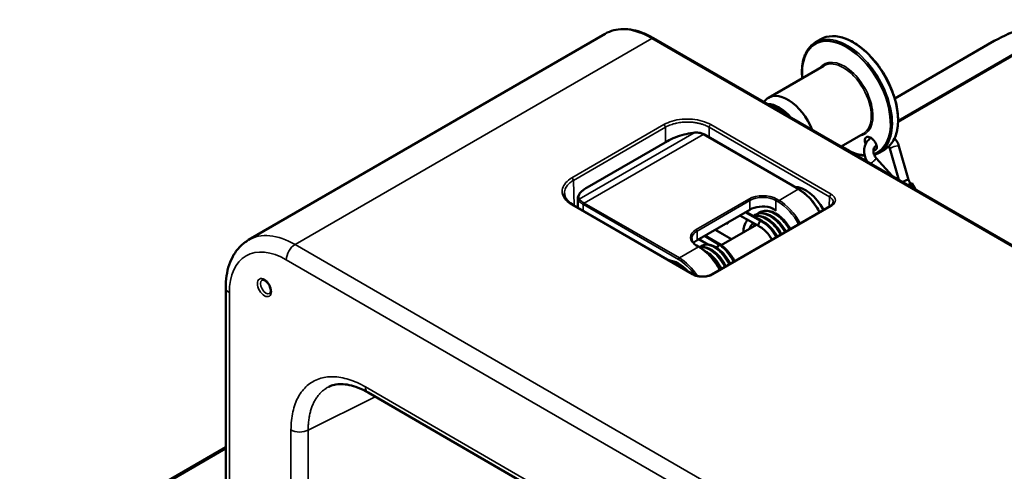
# Model space of a CAD drawing. Header units: millimetres. Extents: x 50 to 3176, y 50 to 2109.
# Tile 734 of 817: x 1734 to 1893, y 1810 to 1883. Entities that reach past the tile are written whole.
import ezdxf

# ---------------------------------------------------------------- set-up
doc = ezdxf.new("R2010")
doc.units = ezdxf.units.MM
doc.header["$LTSCALE"] = 10
doc.layers.add('Visible (ISO)', color=7, linetype='Continuous', lineweight=50)
doc.layers.add('Visible Narrow (ISO)', color=7, linetype='Continuous', lineweight=35)

msp = doc.modelspace()

# ---------------------------------------------------------------- linework, layer by layer
at = {"layer": 'Visible (ISO)'}
for p, q in [((1828.3422, 1880.7211), (1770.7837, 1847.4897)), ((2083.6296, 1737.121), (1836.1422, 1880.0079)), ((1862.2639, 1879.338), (1863.1272, 1879.8364)), ((1875.0539, 1870.2938), (1891.0983, 1879.557)), ((1854.6676, 1870.3927), (1863.6097, 1875.5554)), ((1853.9368, 1869.7342), (1854.1254, 1869.9473)), ((1856.4176, 1868.6101), (1856.2763, 1868.6917)), ((1845.0699, 1866.2199), (1845.0699, 1866.2202)), ((1844.2223, 1864.5102), (1859.5584, 1855.6559)), ((1866.3872, 1862.546), (1869.9373, 1864.5957)), ((1825.405, 1855.9393), (1838.3697, 1863.4245)), ((1872.1273, 1862.7049), (1872.0034, 1862.6334)), ((1875.6958, 1857.1717), (1874.2823, 1862.2051)), ((1877.2507, 1857.1826), (1875.7264, 1862.6106)), ((1872.0538, 1860.6874), (1874.6161, 1857.795)), ((1872.5402, 1861.5388), (1873.4035, 1862.0373)), ((1877.5108, 1856.4825), (1877.2001, 1856.3031)), ((1877.6189, 1856.5449), (1877.2503, 1857.1833)), ((1877.5108, 1856.4825), (1877.8036, 1856.6516)), ((1878.4071, 1855.6063), (1877.8036, 1856.6516)), ((1842.5582, 1841.9358), (1823.1285, 1853.1536)), ((1823.8991, 1852.7086), (1823.8991, 1854.188)), ((1864.607, 1852.9492), (1845.5311, 1841.9358)), ((1843.1596, 1847.4606), (1851.6449, 1852.3596)), ((1850.0305, 1851.4275), (1853.1537, 1849.6862)), ((1851.0392, 1852.0099), (1853.6561, 1850.5509)), ((1847.0381, 1846.632), (1852.7337, 1849.9203)), ((1853.112, 1850.1387), (1853.1128, 1850.1392)), ((1853.338, 1850.4668), (1853.3367, 1850.4673)), ((1853.4126, 1850.5216), (1853.4126, 1850.5208)), ((1846.971, 1846.6761), (1844.431, 1848.1946)), ((1846.0709, 1849.1414), (1848.7277, 1847.6075)), ((1843.1182, 1846.5723), (1843.4717, 1846.3682)), ((1844.9032, 1846.7474), (1843.4398, 1847.6223)), ((1846.7145, 1846.6544), (1846.7145, 1846.6536)), ((1767.0913, 1839.8066), (1767.0913, 1709.1671)), ((1790.0528, 1822.8895), (1876.9445, 1772.7226)), ((1733.8455, 1794.9003), (1767.0913, 1814.0947))]:
    msp.add_line(p, q, dxfattribs=at)
for centre, major_axis, ratio, start_param, end_param in [((1857.8314, 1864.9128), (-3.1638, 5.4799), 0.57735027, 4.44827578, 6.47380632), ((1856.4176, 1864.0966), (-2.896, 5.0159), 0.57735027, 5.02270437, 5.97286992), ((1856.2763, 1864.0149), (-2.8639, 4.9604), 0.57735027, 5.1327472, 5.86282709), ((1856.4176, 1864.0966), (-2.7639, 4.7873), 0.57735027, 5.1261287, 5.49778714), ((1860.6605, 1851.0327), (-2.75, 4.7631), 0.57735027, 4.6553601, 5.97606342), ((1876.5541, 1856.8892), (0.6966, 0.2934), 0.0867526, 0.96620937, 1.94709071), ((1876.5541, 1856.8892), (0.6966, 0.2934), 0.0867526, 0.01089275, 0.96620937), ((1853.7662, 1851.1348), (3, 0), 0.57735027, 1.15260618, 2.35619449), ((1853.4126, 1850.1142), (0.2435, 0.4367), 0.56718618, 6.21539745, 7.05985728), ((1845.2809, 1846.2358), (3, 0), 0.57735027, 2.35619449, 2.68830606), ((1846.7145, 1846.247), (0.2566, 0.4291), 0.58733849, 0.79442898, 2.02400754), ((1840.1544, 1839.1935), (-2.75, 4.7631), 0.57735027, 5.09427945, 5.90129484)]:
    msp.add_ellipse(centre, major_axis=major_axis, ratio=ratio, start_param=start_param, end_param=end_param, dxfattribs=at)
for points, knots in [([(1919.3204, 1879.557), (1917.8388, 1880.4124), (1916.1256, 1881.1307), (1912.4012, 1882.2264), (1910.3905, 1882.6035), (1906.266, 1882.9806), (1904.1528, 1882.9806), (1900.0282, 1882.6035), (1898.0175, 1882.2264), (1894.2931, 1881.1307), (1892.5799, 1880.4124), (1891.0983, 1879.557)], [4.71238898, 4.71238898, 4.71238898, 4.71238898, 5.02654825, 5.02654825, 5.34070751, 5.34070751, 5.65486678, 5.65486678, 5.96902604, 5.96902604, 6.28318531, 6.28318531, 6.28318531, 6.28318531]), ([(1836.1422, 1880.0079), (1835.5855, 1880.3293), (1835.026, 1880.6018), (1833.913, 1881.0409), (1833.3594, 1881.2075), (1832.2698, 1881.4278), (1831.7336, 1881.4814), (1830.6922, 1881.47), (1830.1868, 1881.4047), (1829.2238, 1881.1528), (1828.7663, 1880.966), (1828.3422, 1880.7211)], [4.71238898, 4.71238898, 4.71238898, 4.71238898, 4.869468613, 4.869468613, 5.026548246, 5.026548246, 5.183627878, 5.183627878, 5.340707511, 5.340707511, 5.497787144, 5.497787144, 5.497787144, 5.497787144]), ([(1863.1272, 1879.8364), (1863.6755, 1880.153), (1864.3084, 1880.3209), (1865.6861, 1880.3482), (1866.4333, 1880.2006), (1867.9715, 1879.6013), (1868.7635, 1879.1432), (1870.3031, 1877.9647), (1871.0504, 1877.2439), (1872.4247, 1875.6148), (1873.0515, 1874.7071), (1874.1229, 1872.7958), (1874.5675, 1871.7926), (1875.2299, 1869.7895), (1875.4476, 1868.79), (1875.6319, 1866.8931), (1875.5982, 1865.996), (1875.277, 1864.3972), (1874.99, 1863.6946), (1874.262, 1862.6711), (1873.8629, 1862.3025), (1873.4035, 1862.0373)], [3.92699082, 3.92699082, 3.92699082, 3.92699082, 4.23512201, 4.23512201, 4.55120447, 4.55120447, 4.87389962, 4.87389962, 5.19709856, 5.19709856, 5.51974133, 5.51974133, 5.84217241, 5.84217241, 6.16487899, 6.16487899, 6.48813754, 6.48813754, 6.81043424, 6.81043424, 7.06858347, 7.06858347, 7.06858347, 7.06858347]), ([(1860.1267, 1873.5445), (1860.0358, 1874.4895), (1860.0699, 1875.3825), (1860.3904, 1876.978), (1860.6774, 1877.6807), (1861.4054, 1878.7042), (1861.8045, 1879.0728), (1862.2639, 1879.338)], [3.024597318, 3.024597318, 3.024597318, 3.024597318, 3.346544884, 3.346544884, 3.668841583, 3.668841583, 3.926990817, 3.926990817, 3.926990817, 3.926990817]), ([(1838.3697, 1863.4245), (1838.7385, 1863.6374), (1839.1695, 1863.8401), (1840.0787, 1864.1917), (1840.5664, 1864.3459), (1841.5171, 1864.5874), (1841.9895, 1864.6807), (1842.4459, 1864.746)], [0, 0, 0, 0, 0.154986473, 0.154986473, 0.306672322, 0.306672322, 0.449291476, 0.449291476, 0.449291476, 0.449291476]), ([(1842.7276, 1864.7808), (1842.709, 1864.7789), (1842.6904, 1864.7769), (1842.653, 1864.7727), (1842.6343, 1864.7706), (1842.5968, 1864.7661), (1842.578, 1864.7638), (1842.5404, 1864.759), (1842.5215, 1864.7565), (1842.4837, 1864.7514), (1842.4648, 1864.7488), (1842.4459, 1864.746)], [0.5349842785, 0.5349842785, 0.5349842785, 0.5349842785, 0.554474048, 0.554474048, 0.5739638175, 0.5739638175, 0.5934535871, 0.5934535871, 0.6129433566, 0.6129433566, 0.6324331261, 0.6324331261, 0.6324331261, 0.6324331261]), ([(1842.7276, 1864.7808), (1843.0475, 1864.814), (1843.3666, 1864.8018), (1843.8496, 1864.6884), (1844.0326, 1864.6182), (1844.1969, 1864.5247)], [0, 0, 0, 0, 0.101741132, 0.101741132, 0.16899454, 0.16899454, 0.16899454, 0.16899454]), ([(1844.2223, 1864.5102), (1844.2206, 1864.5112), (1844.2189, 1864.5121), (1844.2155, 1864.5141), (1844.2138, 1864.5151), (1844.2104, 1864.517), (1844.2088, 1864.518), (1844.2054, 1864.5199), (1844.2037, 1864.5209), (1844.2003, 1864.5228), (1844.1986, 1864.5237), (1844.1969, 1864.5247)], [0, 0, 0, 0, 0.00142817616, 0.00142817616, 0.00285635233, 0.00285635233, 0.00428452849, 0.00428452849, 0.00571270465, 0.00571270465, 0.00714088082, 0.00714088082, 0.00714088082, 0.00714088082]), ([(1871.23, 1863.9188), (1871.0207, 1863.7944), (1870.833, 1863.634), (1870.5092, 1863.2493), (1870.3774, 1863.0218), (1870.1847, 1862.5213), (1870.1285, 1862.2463), (1870.0977, 1861.6735), (1870.1277, 1861.3751), (1870.2723, 1860.7873), (1870.3893, 1860.4984), (1870.5691, 1860.1869), (1870.5956, 1860.1433), (1870.6231, 1860.1004)], [1.58107457, 1.58107457, 1.58107457, 1.58107457, 1.85844929, 1.85844929, 2.15407686, 2.15407686, 2.46827428, 2.46827428, 2.80015458, 2.80015458, 3.14145536, 3.14145536, 3.19782991, 3.19782991, 3.19782991, 3.19782991]), ([(1872.1533, 1862.5654), (1872.1402, 1862.6737), (1872.1084, 1862.7901), (1872.0022, 1863.0511), (1871.9223, 1863.1946), (1871.7364, 1863.4578), (1871.6347, 1863.5764), (1871.428, 1863.7753), (1871.3261, 1863.8569), (1871.1169, 1863.9916), (1871.0112, 1864.0426), (1870.7993, 1864.1072), (1870.6958, 1864.1167), (1870.5053, 1864.0846), (1870.4215, 1864.0402), (1870.2904, 1863.8993), (1870.2451, 1863.8033), (1870.2065, 1863.5899), (1870.2069, 1863.4792), (1870.245, 1863.249), (1870.2807, 1863.1318), (1870.341, 1862.9948), (1870.3502, 1862.975), (1870.3598, 1862.9553)], [-0.692635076, -0.692635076, -0.692635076, -0.692635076, -0.649613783, -0.649613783, -0.59879496, -0.59879496, -0.552305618, -0.552305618, -0.511111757, -0.511111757, -0.468698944, -0.468698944, -0.422733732, -0.422733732, -0.374022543, -0.374022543, -0.324401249, -0.324401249, -0.281818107, -0.281818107, -0.241106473, -0.241106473, -0.234211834, -0.234211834, -0.234211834, -0.234211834]), ([(1875.7264, 1862.6106), (1875.6494, 1862.8849), (1875.5323, 1863.149), (1875.2748, 1863.5627), (1875.1514, 1863.7231), (1875.0136, 1863.869)], [5.980300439, 5.980300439, 5.980300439, 5.980300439, 6.323940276, 6.323940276, 6.565993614, 6.565993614, 6.565993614, 6.565993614]), ([(1870.2065, 1861.0554), (1869.6482, 1861.0999), (1869.0649, 1861.2406), (1867.8031, 1861.7322), (1867.1222, 1862.1085), (1866.4543, 1862.5847)], [1.163827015, 1.163827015, 1.163827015, 1.163827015, 1.409611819, 1.409611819, 1.687791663, 1.687791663, 1.687791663, 1.687791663]), ([(1872.0034, 1862.6334), (1871.9199, 1862.5852), (1871.8461, 1862.5186), (1871.7204, 1862.3393), (1871.669, 1862.2257), (1871.6141, 1861.9796), (1871.6039, 1861.8545), (1871.6202, 1861.5972), (1871.6447, 1861.4661), (1871.7264, 1861.208), (1871.7831, 1861.0811), (1871.9119, 1860.864), (1871.9796, 1860.7712), (1872.0538, 1860.6874)], [1.57079633, 1.57079633, 1.57079633, 1.57079633, 1.93395132, 1.93395132, 2.29710632, 2.29710632, 2.59593094, 2.59593094, 2.87782702, 2.87782702, 3.15580489, 3.15580489, 3.38657132, 3.38657132, 3.38657132, 3.38657132]), ([(1871.6173, 1861.9603), (1871.6296, 1861.9593), (1871.6418, 1861.9586), (1871.7657, 1861.9542), (1871.8644, 1861.9758), (1871.9443, 1862.0219), (1872.0137, 1862.062), (1872.0677, 1862.1199), (1872.1479, 1862.2805), (1872.1659, 1862.3878), (1872.1573, 1862.5277), (1872.1556, 1862.5464), (1872.1533, 1862.5654)], [-0.053088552, -0.053088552, -0.053088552, -0.053088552, -0.047915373, -0.047915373, 0, 0, 0, 0.041670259, 0.041670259, 0.091235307, 0.091235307, 0.098782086, 0.098782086, 0.098782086, 0.098782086]), ([(1874.2823, 1862.2051), (1874.2523, 1862.3117), (1874.209, 1862.4185), (1874.1429, 1862.54), (1874.1314, 1862.5602), (1874.1193, 1862.5802)], [5.980300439, 5.980300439, 5.980300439, 5.980300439, 6.251671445, 6.251671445, 6.306640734, 6.306640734, 6.306640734, 6.306640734]), ([(1823.8991, 1854.1892), (1823.8991, 1854.402), (1823.9748, 1854.6207), (1824.2553, 1855.0587), (1824.474, 1855.2853), (1824.9421, 1855.6524), (1825.1619, 1855.799), (1825.405, 1855.9393)], [0, 0, 0, 0, 0.138816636, 0.138816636, 0.288689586, 0.288689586, 0.390828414, 0.390828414, 0.390828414, 0.390828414]), ([(1821.7372, 1854.9909), (1821.7467, 1854.6776), (1821.861, 1854.3551), (1822.2926, 1853.7613), (1822.5988, 1853.4832), (1823.028, 1853.2128), (1823.0776, 1853.1829), (1823.1285, 1853.1536)], [0.000010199, 0.000010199, 0.000010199, 0.000010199, 0.19029353, 0.19029353, 0.364427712, 0.364427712, 0.386545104, 0.386545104, 0.386545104, 0.386545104]), ([(1862.8142, 1852.2006), (1862.6458, 1852.4963), (1862.4637, 1852.7843), (1862.0766, 1853.3383), (1861.8715, 1853.6041), (1861.4433, 1854.1071), (1861.2202, 1854.3442), (1860.7611, 1854.7839), (1860.5252, 1854.9864), (1860.0459, 1855.3519), (1859.8027, 1855.5148), (1859.5584, 1855.6559)], [5.487582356, 5.487582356, 5.487582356, 5.487582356, 5.646702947, 5.646702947, 5.805823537, 5.805823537, 5.964944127, 5.964944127, 6.124064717, 6.124064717, 6.283185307, 6.283185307, 6.283185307, 6.283185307]), ([(1864.6069, 1852.9492), (1864.7451, 1853.029), (1864.8588, 1853.1193), (1865.0194, 1853.295), (1865.0695, 1853.381), (1865.111, 1853.5052), (1865.1187, 1853.5488), (1865.12, 1853.592)], [0, 0, 0, 0, 0.062510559, 0.062510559, 0.123371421, 0.123371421, 0.158961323, 0.158961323, 0.158961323, 0.158961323]), ([(1852.2958, 1851.3092), (1852.3999, 1851.3354), (1852.5063, 1851.3537), (1852.9202, 1851.3951), (1853.2429, 1851.3651), (1853.9221, 1851.1852), (1854.2858, 1851.0191), (1854.9973, 1850.5714), (1855.3542, 1850.2796), (1856.0141, 1849.605), (1856.3232, 1849.2109), (1856.6607, 1848.6804), (1856.7317, 1848.5618), (1856.7993, 1848.4415)], [0.077186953, 0.077186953, 0.077186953, 0.077186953, 0.121386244, 0.121386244, 0.247351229, 0.247351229, 0.386715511, 0.386715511, 0.531782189, 0.531782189, 0.679112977, 0.679112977, 0.720424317, 0.720424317, 0.720424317, 0.720424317]), ([(1852.4936, 1851.5114), (1852.7566, 1851.6633), (1853.0615, 1851.756), (1853.6802, 1851.8023), (1853.9987, 1851.7639), (1854.6747, 1851.5733), (1855.0401, 1851.4041), (1855.755, 1850.9437), (1856.1111, 1850.6428), (1856.764, 1849.9593), (1857.0691, 1849.567), (1857.3897, 1849.0542), (1857.4497, 1848.9529), (1857.5072, 1848.8502)], [0, 0, 0, 0, 0.127736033, 0.127736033, 0.251770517, 0.251770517, 0.39216275, 0.39216275, 0.537874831, 0.537874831, 0.684084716, 0.684084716, 0.719336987, 0.719336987, 0.719336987, 0.719336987]), ([(1853.1906, 1851.9145), (1853.4513, 1852.0651), (1853.7502, 1852.1565), (1854.3719, 1852.2125), (1854.7035, 1852.1762), (1855.3817, 1851.9812), (1855.7355, 1851.8152), (1856.4486, 1851.362), (1856.815, 1851.0575), (1857.4683, 1850.3706), (1857.7662, 1849.985), (1858.0883, 1849.4749), (1858.1525, 1849.3673), (1858.2138, 1849.2582)], [0, 0, 0, 0, 0.126498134, 0.126498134, 0.254792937, 0.254792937, 0.391170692, 0.391170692, 0.54014967, 0.54014967, 0.683691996, 0.683691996, 0.721155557, 0.721155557, 0.721155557, 0.721155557]), ([(1850.6134, 1848.6962), (1850.6154, 1848.9586), (1850.6405, 1849.2124), (1850.7693, 1849.8366), (1850.9137, 1850.1902), (1851.175, 1850.5661), (1851.2374, 1850.6441), (1851.3044, 1850.7172)], [1.012979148, 1.012979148, 1.012979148, 1.012979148, 1.102823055, 1.102823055, 1.248934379, 1.248934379, 1.289667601, 1.289667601, 1.289667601, 1.289667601]), ([(1852.2271, 1850.2028), (1852.0563, 1850.0886), (1851.908, 1849.9092), (1851.7524, 1849.558), (1851.7131, 1849.4413), (1851.6829, 1849.3137)], [0.013816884, 0.013816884, 0.013816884, 0.013816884, 0.149626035, 0.149626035, 0.206790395, 0.206790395, 0.206790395, 0.206790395]), ([(1852.4964, 1850.0527), (1852.495, 1850.0495), (1852.4937, 1850.0464), (1852.4521, 1849.9469), (1852.4177, 1849.8393), (1852.3907, 1849.7223)], [0.1538840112, 0.1538840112, 0.1538840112, 0.1538840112, 0.155601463, 0.155601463, 0.2076845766, 0.2076845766, 0.2076845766, 0.2076845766]), ([(1852.9973, 1850.754), (1852.999, 1850.7534), (1853.0007, 1850.7528), (1853.0024, 1850.7522), (1853.0043, 1850.7515), (1853.0062, 1850.7509), (1853.0081, 1850.7502)], [0.76013675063, 0.76013675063, 0.76013675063, 0.76013675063, 0.7625, 0.7625, 0.7625, 0.76505643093, 0.76505643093, 0.76505643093, 0.76505643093]), ([(1853.3763, 1850.4983), (1853.3433, 1850.474), (1853.2778, 1850.4163), (1853.1903, 1850.3023), (1853.1204, 1850.1709), (1853.0749, 1850.0318), (1853.0602, 1849.8978), (1853.0768, 1849.7884), (1853.1182, 1849.7139), (1853.1552, 1849.6846), (1853.1727, 1849.6755)], [0, 0, 0, 0, 0.1, 0.2, 0.3, 0.4, 0.5, 0.6, 0.7, 0.772434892, 0.772434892, 0.772434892, 0.772434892]), ([(1855.2276, 1847.5341), (1855.1218, 1847.723), (1855.0051, 1847.9081), (1854.6692, 1848.3863), (1854.4301, 1848.6708), (1853.924, 1849.1706), (1853.6496, 1849.3889), (1853.3112, 1849.5981), (1853.2415, 1849.6381), (1853.1723, 1849.6747)], [0.541908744, 0.541908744, 0.541908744, 0.541908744, 0.606748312, 0.606748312, 0.717549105, 0.717549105, 0.831438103, 0.831438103, 0.861035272, 0.861035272, 0.861035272, 0.861035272]), ([(1853.6581, 1850.5481), (1853.6342, 1850.5609), (1853.6038, 1850.5698), (1853.566, 1850.569), (1853.5605, 1850.5689), (1853.5548, 1850.5685), (1853.549, 1850.568), (1853.5059, 1850.5638), (1853.4593, 1850.5478), (1853.4126, 1850.5224)], [-0.0408716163, -0.0408716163, -0.0408716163, -0.0408716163, -0.0225785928, -0.0225785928, -0.0225785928, -0.0198942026, -0.0198942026, -0.0198942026, -0.0000986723, -0.0000986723, -0.0000986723, -0.0000986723]), ([(1853.6582, 1850.5481), (1854.0424, 1850.3425), (1854.4249, 1850.0627), (1855.1104, 1849.4161), (1855.4256, 1849.0483), (1855.8411, 1848.4562), (1855.973, 1848.2475), (1856.0932, 1848.0338)], [0, 0, 0, 0, 0.151705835, 0.151705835, 0.295733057, 0.295733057, 0.369014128, 0.369014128, 0.369014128, 0.369014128]), ([(1770.7837, 1847.4897), (1770.2863, 1847.2026), (1769.8288, 1846.8471), (1769.0199, 1846.0285), (1768.6684, 1845.5661), (1768.0762, 1844.5659), (1767.835, 1844.0283), (1767.4557, 1842.8994), (1767.3174, 1842.3079), (1767.1352, 1841.0848), (1767.0913, 1840.453), (1767.0913, 1839.8066)], [5.497787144, 5.497787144, 5.497787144, 5.497787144, 5.654866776, 5.654866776, 5.811946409, 5.811946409, 5.969026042, 5.969026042, 6.126105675, 6.126105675, 6.283185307, 6.283185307, 6.283185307, 6.283185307]), ([(1842.2809, 1847.7055), (1842.2809, 1847.6269), (1842.2916, 1847.5483), (1842.3348, 1847.3905), (1842.3675, 1847.3114), (1842.4561, 1847.154), (1842.5121, 1847.0757), (1842.6472, 1846.9225), (1842.7264, 1846.8477), (1842.9066, 1846.7046), (1843.0076, 1846.6362), (1843.1182, 1846.5723)], [2.35619449, 2.35619449, 2.35619449, 2.35619449, 2.513274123, 2.513274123, 2.670353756, 2.670353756, 2.827433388, 2.827433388, 2.984513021, 2.984513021, 3.141592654, 3.141592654, 3.141592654, 3.141592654]), ([(1846.8479, 1842.696), (1846.7802, 1842.8212), (1846.7101, 1842.9452), (1846.2853, 1843.664), (1845.8774, 1844.2257), (1844.9903, 1845.225), (1844.5111, 1845.6622), (1843.8381, 1846.144), (1843.6552, 1846.2623), (1843.4717, 1846.3682)], [5.448903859, 5.448903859, 5.448903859, 5.448903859, 5.515486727, 5.515486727, 5.839362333, 5.839362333, 6.163667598, 6.163667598, 6.283185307, 6.283185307, 6.283185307, 6.283185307]), ([(1843.5964, 1846.2943), (1843.7071, 1846.3213), (1843.8215, 1846.3377), (1844.2115, 1846.3579), (1844.4968, 1846.3141), (1845.111, 1846.1179), (1845.4467, 1845.9457), (1846.113, 1845.4763), (1846.449, 1845.1652), (1847.0588, 1844.4621), (1847.3411, 1844.0615), (1847.652, 1843.508), (1847.7218, 1843.3742), (1847.7873, 1843.2384)], [0.07168795, 0.07168795, 0.07168795, 0.07168795, 0.12118462, 0.12118462, 0.239438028, 0.239438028, 0.377742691, 0.377742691, 0.524835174, 0.524835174, 0.670502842, 0.670502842, 0.715527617, 0.715527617, 0.715527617, 0.715527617]), ([(1843.8444, 1846.5201), (1844.07, 1846.6503), (1844.329, 1846.7259), (1844.8692, 1846.7681), (1845.1577, 1846.7324), (1845.7755, 1846.5473), (1846.1113, 1846.3778), (1846.7726, 1845.921), (1847.1063, 1845.6221), (1847.7233, 1844.9299), (1848.0121, 1844.5244), (1848.3399, 1843.9501), (1848.4194, 1843.7994), (1848.4936, 1843.6462)], [0, 0, 0, 0, 0.114985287, 0.114985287, 0.234892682, 0.234892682, 0.37262345, 0.37262345, 0.517875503, 0.517875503, 0.665786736, 0.665786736, 0.716593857, 0.716593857, 0.716593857, 0.716593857]), ([(1846.7145, 1846.6552), (1846.6678, 1846.6267), (1846.6212, 1846.5889), (1846.5781, 1846.5434), (1846.5723, 1846.5372), (1846.5666, 1846.5309), (1846.5611, 1846.5247), (1846.5209, 1846.4791), (1846.4889, 1846.432), (1846.4643, 1846.3895), (1846.4546, 1846.3726), (1846.4459, 1846.3562), (1846.4381, 1846.3404), (1846.413, 1846.2896), (1846.3976, 1846.2459), (1846.3879, 1846.2131), (1846.3856, 1846.2056), (1846.3835, 1846.1981), (1846.3816, 1846.1906)], [-0.2405096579, -0.2405096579, -0.2405096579, -0.2405096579, -0.2207154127, -0.2207154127, -0.2207154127, -0.2180311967, -0.2180311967, -0.2180311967, -0.1985317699, -0.1985317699, -0.1985317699, -0.190809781, -0.190809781, -0.190809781, -0.1659144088, -0.1659144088, -0.1659144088, -0.1601853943, -0.1601853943, -0.1601853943, -0.1601853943]), ([(1846.7518, 1846.6736), (1846.7854, 1846.6879), (1846.8524, 1846.7073), (1846.926, 1846.6989), (1846.9634, 1846.6809), (1846.9743, 1846.674)], [0, 0, 0, 0, 0.1, 0.2, 0.245087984, 0.245087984, 0.245087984, 0.245087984]), ([(1846.9736, 1846.6729), (1847.3327, 1846.4498), (1847.6889, 1846.152), (1848.3222, 1845.4715), (1848.6109, 1845.088), (1848.9829, 1844.479), (1849.0974, 1844.2692), (1849.2014, 1844.0548)], [0, 0, 0, 0, 0.152293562, 0.152293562, 0.296357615, 0.296357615, 0.367386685, 0.367386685, 0.367386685, 0.367386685]), ([(1844.4889, 1845.6492), (1844.6761, 1845.5584), (1844.8622, 1845.448), (1845.393, 1845.0778), (1845.7362, 1844.7657), (1846.3473, 1844.0603), (1846.6251, 1843.6634), (1846.9381, 1843.1103), (1847.0113, 1842.9713), (1847.08, 1842.83)], [0.298984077, 0.298984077, 0.298984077, 0.298984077, 0.377019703, 0.377019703, 0.526414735, 0.526414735, 0.670465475, 0.670465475, 0.717328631, 0.717328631, 0.717328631, 0.717328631]), ([(1842.5582, 1841.9358), (1842.6938, 1841.8575), (1842.8561, 1841.7873), (1843.2107, 1841.6768), (1843.4074, 1841.6353), (1843.8157, 1841.5864), (1844.0326, 1841.5794), (1844.4568, 1841.6021), (1844.6694, 1841.6327), (1845.0596, 1841.7264), (1845.2424, 1841.7906), (1845.445, 1841.8883), (1845.4893, 1841.9116), (1845.5311, 1841.9358)], [0, 0, 0, 0, 0.061364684, 0.061364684, 0.123230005, 0.123230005, 0.186815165, 0.186815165, 0.251117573, 0.251117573, 0.315061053, 0.315061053, 0.333994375, 0.333994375, 0.333994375, 0.333994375]), ([(1774.2065, 1838.8669), (1774.2352, 1838.8836), (1774.2617, 1838.9077), (1774.3163, 1838.9999), (1774.3421, 1839.0709), (1774.3649, 1839.2423), (1774.366, 1839.3348), (1774.3438, 1839.5401), (1774.3202, 1839.6531), (1774.2473, 1839.8883), (1774.1974, 1840.0105), (1774.0751, 1840.2494), (1774.0025, 1840.3659), (1773.8435, 1840.5785), (1773.7572, 1840.6745), (1773.5833, 1840.8352), (1773.4958, 1840.9004), (1773.3333, 1840.9957), (1773.2581, 1841.0267), (1773.1292, 1841.0603), (1773.0764, 1841.0627), (1773.003, 1841.0535), (1772.9783, 1841.0446), (1772.9565, 1841.032)], [2.35619449, 2.35619449, 2.35619449, 2.35619449, 2.67035376, 2.67035376, 2.99996711, 2.99996711, 3.27368701, 3.27368701, 3.55259946, 3.55259946, 3.83956473, 3.83956473, 4.13063683, 4.13063683, 4.4206536, 4.4206536, 4.70451817, 4.70451817, 4.97979966, 4.97979966, 5.2590978, 5.2590978, 5.49778714, 5.49778714, 5.49778714, 5.49778714]), ([(1790.0529, 1822.8895), (1788.9922, 1823.5018), (1787.9462, 1823.9133), (1786.1108, 1824.304), (1785.3016, 1824.3002), (1784.3127, 1824.0763), (1784.022, 1823.9721), (1783.7519, 1823.8373)], [0, 0, 0, 0, 0.47245479, 0.47245479, 0.93459426, 0.93459426, 1.15164308, 1.15164308, 1.15164308, 1.15164308])]:
    msp.add_open_spline(points, degree=3, knots=knots, dxfattribs=at)
for points in [[(1872.5402, 1861.5388), (1872.2888, 1861.3937), (1872.0197, 1861.2794), (1871.7363, 1861.1973)], [(1854.9845, 1852.7176), (1855.3082, 1852.6346), (1855.6451, 1852.4085), (1855.8875, 1852.1963)], [(1865.12, 1853.5923), (1865.12, 1853.5922), (1865.12, 1853.5921), (1865.12, 1853.592)], [(1852.242, 1851.3393), (1852.3218, 1851.4032), (1852.4059, 1851.4608), (1852.4936, 1851.5114)], [(1852.864, 1851.6779), (1852.9655, 1851.7682), (1853.0751, 1851.8479), (1853.1906, 1851.9145)], [(1862.8142, 1852.2006), (1862.8551, 1852.1288), (1862.8934, 1852.0554), (1862.9292, 1851.9806)], [(1853.2188, 1850.3354), (1853.2185, 1850.3354), (1853.2181, 1850.3355), (1853.2178, 1850.3356)], [(1853.4439, 1850.541), (1853.4444, 1850.5407), (1853.4449, 1850.5405), (1853.4454, 1850.5402)], [(1843.5628, 1846.3146), (1843.6498, 1846.3929), (1843.7441, 1846.4622), (1843.8444, 1846.5201)], [(1845.4139, 1846.5454), (1845.4142, 1846.5455), (1845.4144, 1846.5455), (1845.4147, 1846.5455)]]:
    msp.add_open_spline(points, degree=3, dxfattribs=at)
at = {"layer": 'Visible Narrow (ISO)'}
for p, q in [((1835.8422, 1879.9782), (1778.2837, 1846.7468)), ((2083.3296, 1737.0913), (1835.8422, 1879.9782)), ((1891.1733, 1879.5496), (1875.0666, 1870.2503)), ((1894.6028, 1877.4471), (1875.5837, 1866.4664)), ((1875.5898, 1866.7149), (1894.4967, 1877.6308)), ((1822.9535, 1857.5038), (1837.7873, 1866.0682)), ((1838.0348, 1865.6445), (1823.2009, 1857.0802)), ((1838.0348, 1865.6445), (1838.0348, 1863.2311)), ((1864.5345, 1854.4267), (1845.1048, 1865.6445)), ((1845.1048, 1864.0007), (1845.1048, 1865.6445)), ((1845.3522, 1866.0682), (1864.782, 1854.8504)), ((1824.1424, 1854.0464), (1842.7034, 1864.7626)), ((1844.1223, 1864.5003), (1824.9597, 1853.4368)), ((1859.4584, 1855.646), (1844.1223, 1864.5003)), ((1838.4249, 1863.432), (1825.4603, 1855.9468)), ((1867.3781, 1861.9739), (1867.3962, 1861.9843)), ((1867.6144, 1861.8653), (1867.5903, 1861.8514)), ((1823.323, 1853.0412), (1823.2009, 1857.0802)), ((1877.8215, 1855.9444), (1877.5108, 1856.4825)), ((1856.3825, 1853.8701), (1859.4584, 1855.646)), ((1864.5345, 1854.4267), (1864.4878, 1852.8804)), ((1842.3832, 1841.9185), (1822.9535, 1853.1362)), ((1823.9397, 1853.947), (1823.9397, 1852.6852)), ((1824.794, 1853.2057), (1824.794, 1852.192)), ((1840.1544, 1844.3375), (1824.8182, 1853.1918)), ((1824.9597, 1853.4368), (1840.2958, 1844.5824)), ((1843.0182, 1849.1752), (1851.5035, 1854.0742)), ((1851.6449, 1853.8292), (1843.1596, 1848.9303)), ((1864.782, 1852.9319), (1845.7061, 1841.9185)), ((1851.6449, 1852.3596), (1851.6449, 1853.8292)), ((1855.8875, 1852.1963), (1854.9845, 1852.7176)), ((1856.2411, 1853.6251), (1855.8875, 1853.8292)), ((1855.8875, 1853.8292), (1855.8875, 1852.1963)), ((1856.0289, 1854.0742), (1856.3825, 1853.8701)), ((1853.4126, 1850.5216), (1850.8941, 1851.9261)), ((1848.1094, 1850.3183), (1848.1094, 1850.0734)), ((1843.1596, 1848.9303), (1843.1596, 1847.4606)), ((1846.7138, 1846.6548), (1844.2823, 1848.1088)), ((1846.1295, 1849.1752), (1848.7863, 1847.6413)), ((1778.2837, 1846.7468), (2025.7711, 1703.8599)), ((1840.2958, 1844.5824), (1843.3717, 1846.3583)), ((1843.3717, 1846.3583), (1843.0182, 1846.5624)), ((2024.3569, 1701.4104), (1776.8695, 1844.2973)), ((1767.6771, 1838.9901), (1767.6771, 1708.3506)), ((1789.6386, 1823.8051), (1876.5304, 1773.6381)), ((1780.4033, 1816.8411), (1791.1945, 1822.2304)), ((1777.6252, 1718.9846), (1777.6252, 1816.8691)), ((1780.4033, 1816.8411), (1780.4033, 1718.9567)), ((1767.0913, 1813.8246), (1734.2839, 1794.8832))]:
    msp.add_line(p, q, dxfattribs=at)
for centre, major_axis, ratio, start_param, end_param in [((1905.2094, 1871.4458), (19.85, 0), 0.57735027, 0.78539816, 2.35619449), ((1835.8422, 1867.7308), (-7.5, 12.9904), 0.57735027, 5.49778714, 6.28318531), ((1868.2654, 1870.9369), (5.1382, -8.8996), 0.57735027, 0, 3.14159265), ((1835.8422, 1879.4883), (0.3, 0.5196), 0.57735027, 0, 0.78539816), ((1867.2655, 1870.3596), (5.0641, -8.7713), 0.57735027, 6.16482332, 10.32075538), ((1867.2483, 1870.3496), (-5.0186, 8.6925), 0.57735027, 3.0289022, 7.1718931), ((1867.4021, 1870.4384), (-5.1382, 8.8996), 0.57735027, 3.14159265, 6.28318531), ((1891.1733, 1879.4271), (-0.075, 0.1299), 0.57735027, 5.49778714, 6.28318531), ((1866.9149, 1870.1572), (3.2632, -5.6521), 0.57735027, 6.03572233, 9.67224094), ((1866.7735, 1870.0755), (3.1638, -5.4799), 0.57735027, 0, 3.14159265), ((1837.7873, 1865.7824), (-0.175, 0.3031), 0.57735027, 3.94444448, 5.49777835), ((1845.3522, 1865.7824), (-0.175, -0.3031), 0.57735027, 3.92700102, 5.48033344), ((1841.8206, 1862.7774), (4.7862, 1.0731), 0.36913424, 1.36110428, 2.27354248), ((1842.4742, 1864.5481), (-0.0283, 0.198), 0.24777469, 0, 0.3864674), ((1841.9145, 1863.5272), (2.8757, 0.7116), 0.36516058, 1.20394583, 1.30139533), ((1842.7482, 1864.5819), (-0.0206, 0.1989), 0.33390808, 0.00001717, 0.39779249), ((1844.098, 1864.3509), (0.0989, 0.1738), 0.5814583, 0, 0.78180081), ((1844.1223, 1860.4178), (-2.5, 4.3301), 0.57735027, 5.49778714, 5.50492863), ((1844.1223, 1864.337), (0.1, 0.1732), 0.57735027, 0, 0.78539816), ((1838.4697, 1863.2513), (-0.1, 0.1732), 0.57735027, 5.81950009, 6.28318531), ((1867.2655, 1870.3596), (5.0641, -8.7713), 0.57735027, 5.38720788, 5.91845214), ((1867.2483, 1870.3496), (5.0186, -8.6925), 0.57735027, 5.39447751, 5.92273175), ((1871.6284, 1863.2829), (0.375, -0.6495), 0.57735027, 0, 0.36981602), ((1875.0043, 1862.4078), (0.7221, 0.2028), 0.17220915, 0, 3.14159265), ((1871.4924, 1860.1901), (0.5614, 0.4973), 0.14002801, 3.95618925, 6.28318531), ((1822.9535, 1857.218), (0.175, -0.3031), 0.57735027, 0.80285179, 2.35618341), ((1828.8581, 1855.2939), (4.7873, 1.0732), 0.36886605, 2.27401461, 3.18653628), ((1825.505, 1855.7661), (-0.1, 0.1732), 0.57735027, 5.81950597, 6.28318719), ((1853.7662, 1852.7678), (-3.2, 0), 0.57735027, 3.92699082, 5.49778714), ((1853.7662, 1852.6045), (-3, 0), 0.57735027, 3.92699082, 5.49778714), ((1859.4584, 1855.4827), (0.1, 0.1732), 0.57735027, 0, 0.78539816), ((1859.4584, 1850.3387), (-3.25, 5.6292), 0.57735027, 4.70218419, 5.49778714), ((1864.782, 1854.5646), (0.175, 0.3031), 0.57735027, 0.78540749, 2.33874066), ((1822.9535, 1852.8505), (0.175, 0.3031), 0.57735027, 0, 0.78539147), ((1824.1381, 1853.9617), (-0.1884, -0.0671), 0.93033111, 4.6197249, 5.99596004), ((1826.9936, 1854.7063), (-3.0667, -0.7151), 0.37977518, 0.03841634, 0.13619841), ((1824.1871, 1853.8657), (0.1655, 0.1123), 0.92259614, 1.24236994, 2.64482124), ((1826.9528, 1854.8905), (-2.8708, -0.7103), 0.3651474, 0.03645683, 0.13406594), ((1824.9354, 1853.2874), (-0.0989, -0.1738), 0.5814583, 3.92339479, 5.49410825), ((1824.8182, 1849.2726), (-2.4, 4.1569), 0.57735027, 5.49778714, 5.50492801), ((1824.9597, 1853.2735), (-0.1, -0.1732), 0.57735027, 3.92699082, 5.49780249), ((1824.9597, 1849.3543), (2.5, -4.3301), 0.57735027, 2.35619449, 2.36333537), ((1851.5035, 1853.9109), (-0.1, 0.1732), 0.57735027, 3.92699082, 5.49778714), ((1856.0289, 1853.9109), (-0.1, -0.1732), 0.57735027, 3.92699082, 5.49779287), ((1856.3825, 1853.7068), (0.1, 0.1732), 0.57735027, 0.78539816, 2.35624056), ((1856.2411, 1848.4812), (3.15, -5.456), 0.57735027, 1.52101563, 2.35619449), ((1856.3825, 1848.5628), (3.25, -5.6292), 0.57735027, 1.52254855, 2.35619449), ((1864.782, 1852.6461), (-0.175, 0.3031), 0.57735027, 5.49779164, 6.28318531), ((1862.6404, 1852.1016), (0.1738, 0.099), 0.00833203, 5.32789284, 6.28318531), ((1845.988, 1848.8486), (3, 0), 0.57735027, 0.78539175, 0.88556558), ((1853.425, 1850.1199), (-0.2327, -0.4294), 0.59129015, 3.91923863, 4.02526542), ((1778.2837, 1834.4994), (-7.5, 12.9904), 0.57735027, 5.49778714, 6.28318531), ((1845.2809, 1847.8688), (-3.2, 0), 0.57735027, 5.49778714, 7.06858347), ((1845.2809, 1847.7055), (-3, 0), 0.57735027, 5.49778714, 6.28318531), ((1843.0182, 1849.0119), (0.1, -0.1732), 0.57735027, 0.78539816, 2.35619449), ((1778.2837, 1845.1138), (-1, -1.7321), 0.57735027, 3.92699082, 5.49778714), ((1843.0182, 1846.3991), (0.1, 0.1732), 0.57735027, 0, 0.78539816), ((1843.3717, 1846.195), (0.1, 0.1732), 0.57735027, 0, 0.78539816), ((1843.3717, 1841.0511), (-3.25, 5.6292), 0.57735027, 4.66414121, 5.49778714), ((1846.7265, 1846.2535), (-0.2412, -0.4237), 0.60407768, 3.82537444, 3.93153075), ((1776.8695, 1833.6829), (-6.5, 11.2583), 0.57735027, 5.49778714, 7.06858347), ((1840.2958, 1844.4191), (0.1, 0.1732), 0.57735027, 0.78539816, 2.35619685), ((1840.1544, 1839.1935), (3.15, -5.456), 0.57735027, 1.72367274, 2.35619446), ((1840.2958, 1839.2752), (3.25, -5.6292), 0.57735027, 1.66642387, 2.35619449), ((1842.3832, 1841.6327), (0.175, 0.3031), 0.57735027, 0.00003548, 0.78539251), ((1845.7061, 1841.6327), (-0.175, 0.3031), 0.57735027, 5.49779419, 6.28312142), ((1773.5815, 1839.9495), (-0.625, 1.0825), 0.57735027, 0, 3.14159265), ((1769.0913, 1839.8066), (-2, 0), 0.57735027, 0, 0.78539816), ((1791.0528, 1824.6216), (-1, -1.7321), 0.57735027, 5.49780632, 6.28318531), ((1779.0393, 1817.6856), (-2, 0), 0.57735027, 0.78541731, 2.32128735)]:
    msp.add_ellipse(centre, major_axis=major_axis, ratio=ratio, start_param=start_param, end_param=end_param, dxfattribs=at)
msp.add_ellipse((1773.334, 1839.8066), major_axis=(-0.8, 1.3856), ratio=0.57735027, dxfattribs=at)
for points, knots in [([(1837.7873, 1866.0682), (1838.1945, 1866.3032), (1839.0905, 1866.677), (1840.7165, 1866.9857), (1842.4164, 1866.9864), (1844.0451, 1866.6784), (1844.9437, 1866.304), (1845.3522, 1866.0682)], [0.00000068, 0.00000068, 0.00000068, 0.00000068, 0.2, 0.4, 0.6, 0.8, 0.99999782, 0.99999782, 0.99999782, 0.99999782]), ([(1838.0348, 1865.6445), (1838.3083, 1865.8028), (1838.6145, 1865.943), (1838.9442, 1866.0608), (1839.172, 1866.1422), (1839.411, 1866.213), (1839.6584, 1866.2722), (1839.7279, 1866.2888), (1839.798, 1866.3046), (1839.8688, 1866.3194), (1840.156, 1866.3796), (1840.4527, 1866.4244), (1840.7539, 1866.4533), (1841.0242, 1866.4792), (1841.2981, 1866.4921), (1841.5719, 1866.4921), (1841.8172, 1866.492), (1842.0625, 1866.4815), (1842.3051, 1866.4606), (1842.5246, 1866.4417), (1842.7419, 1866.4143), (1842.9551, 1866.3787), (1843.1348, 1866.3487), (1843.3115, 1866.3129), (1843.4842, 1866.2715), (1843.497, 1866.2684), (1843.5097, 1866.2653), (1843.5223, 1866.2622), (1843.6899, 1866.2211), (1843.8536, 1866.1746), (1844.0124, 1866.1231), (1844.157, 1866.0763), (1844.2975, 1866.0252), (1844.4334, 1865.9703), (1844.5579, 1865.9199), (1844.6784, 1865.8663), (1844.7944, 1865.8096), (1844.9018, 1865.7571), (1845.0054, 1865.702), (1845.1048, 1865.6445)], [0, 0, 0, 0, 0.147837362, 0.147837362, 0.147837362, 0.25, 0.25, 0.25, 0.278719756, 0.278719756, 0.278719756, 0.395344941, 0.395344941, 0.395344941, 0.5, 0.5, 0.5, 0.5937359, 0.5937359, 0.5937359, 0.678529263, 0.678529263, 0.678529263, 0.75, 0.75, 0.75, 0.755261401, 0.755261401, 0.755261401, 0.824846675, 0.824846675, 0.824846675, 0.888201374, 0.888201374, 0.888201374, 0.946267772, 0.946267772, 0.946267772, 1, 1, 1, 1]), ([(1842.7034, 1864.7626), (1842.7874, 1864.7707), (1842.8708, 1864.7756), (1843.0377, 1864.7787), (1843.1211, 1864.7766), (1843.2813, 1864.7653), (1843.3581, 1864.7564), (1843.4375, 1864.7432), (1843.4415, 1864.7426), (1843.515, 1864.73), (1843.5832, 1864.715), (1843.7162, 1864.679), (1843.7809, 1864.658), (1843.9063, 1864.6101), (1843.9671, 1864.5831), (1844.0498, 1864.5409), (1844.0736, 1864.5281), (1844.097, 1864.5148)], [0, 0, 0, 0, 0.164427, 0.164427, 0.3322135, 0.3322135, 0.49151585, 0.49151585, 0.5, 0.5, 0.64733355, 0.64733355, 0.79387702, 0.79387702, 0.93981832, 0.93981832, 1, 1, 1, 1]), ([(1822.9535, 1853.1362), (1822.5463, 1853.3713), (1821.8989, 1853.8886), (1821.3642, 1854.8274), (1821.3631, 1855.8088), (1821.8965, 1856.7491), (1822.545, 1857.268), (1822.9535, 1857.5038)], [0.000001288, 0.000001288, 0.000001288, 0.000001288, 0.2, 0.4, 0.6, 0.8, 0.999998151, 0.999998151, 0.999998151, 0.999998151]), ([(1821.7372, 1854.991), (1821.7367, 1855.0082), (1821.7365, 1855.0254), (1821.7365, 1855.0426), (1821.7366, 1855.1842), (1821.7548, 1855.3258), (1821.7909, 1855.4658), (1821.8235, 1855.5925), (1821.8708, 1855.7179), (1821.9323, 1855.8409), (1821.9841, 1855.9445), (1822.046, 1856.0465), (1822.1176, 1856.1461), (1822.1229, 1856.1534), (1822.1282, 1856.1607), (1822.1336, 1856.168), (1822.2047, 1856.2647), (1822.285, 1856.3591), (1822.3739, 1856.4506), (1822.4549, 1856.534), (1822.5431, 1856.615), (1822.638, 1856.6933), (1822.725, 1856.7651), (1822.8177, 1856.8345), (1822.9157, 1856.9014), (1823.0063, 1856.9633), (1823.1015, 1857.0229), (1823.2009, 1857.0802)], [0.488622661, 0.488622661, 0.488622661, 0.488622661, 0.5, 0.5, 0.5, 0.5937359, 0.5937359, 0.5937359, 0.678529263, 0.678529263, 0.678529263, 0.75, 0.75, 0.75, 0.755261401, 0.755261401, 0.755261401, 0.824846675, 0.824846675, 0.824846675, 0.888201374, 0.888201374, 0.888201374, 0.946267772, 0.946267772, 0.946267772, 1, 1, 1, 1]), ([(1864.5345, 1854.4267), (1864.656, 1854.357), (1864.7622, 1854.2779), (1864.849, 1854.1921), (1864.9469, 1854.0953), (1865.0201, 1853.99), (1865.0654, 1853.881), (1865.0939, 1853.8122), (1865.1114, 1853.7419), (1865.1177, 1853.6713), (1865.1194, 1853.6515), (1865.1203, 1853.6318), (1865.1203, 1853.6121), (1865.1203, 1853.6055), (1865.1202, 1853.5989), (1865.12, 1853.5923)], [0, 0, 0, 0, 0.164444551, 0.164444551, 0.164444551, 0.35014176, 0.35014176, 0.35014176, 0.467277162, 0.467277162, 0.467277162, 0.5, 0.5, 0.5, 0.510930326, 0.510930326, 0.510930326, 0.510930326]), ([(1864.782, 1854.8504), (1864.9607, 1854.7471), (1865.2451, 1854.52), (1865.48, 1854.1077), (1865.4806, 1853.6766), (1865.2463, 1853.2635), (1864.9614, 1853.0355), (1864.782, 1852.9319)], [0.000001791, 0.000001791, 0.000001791, 0.000001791, 0.2, 0.4, 0.6, 0.8, 0.999998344, 0.999998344, 0.999998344, 0.999998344]), ([(1823.9397, 1853.947), (1823.9317, 1853.97), (1823.9293, 1853.9786), (1823.925, 1853.9943), (1823.919, 1854.0164), (1823.9141, 1854.0384), (1823.9102, 1854.0604), (1823.9073, 1854.0768), (1823.905, 1854.0932), (1823.9033, 1854.1095), (1823.9004, 1854.1362), (1823.8991, 1854.1628), (1823.8991, 1854.1892)], [0, 0, 0, 0, 0.024118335, 0.024118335, 0.024118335, 0.057730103, 0.057730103, 0.057730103, 0.082710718, 0.082710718, 0.082710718, 0.123419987, 0.123419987, 0.123419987, 0.123419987]), ([(1824.794, 1853.2057), (1824.71, 1853.2536), (1824.6315, 1853.3008), (1824.5598, 1853.3467), (1824.552, 1853.3516), (1824.5444, 1853.3566), (1824.5368, 1853.3615), (1824.5025, 1853.3837), (1824.4699, 1853.4055), (1824.439, 1853.427), (1824.3962, 1853.4566), (1824.3568, 1853.4853), (1824.3196, 1853.5136), (1824.2792, 1853.5444), (1824.2415, 1853.5749), (1824.2058, 1853.6058), (1824.1966, 1853.6138), (1824.1876, 1853.6218), (1824.1786, 1853.6298), (1824.1638, 1853.6432), (1824.1494, 1853.6566), (1824.1355, 1853.6702), (1824.0784, 1853.7257), (1824.0291, 1853.7828), (1823.9923, 1853.8397)], [0.000000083, 0.000000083, 0.000000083, 0.000000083, 0.208850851, 0.208850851, 0.208850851, 0.231410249, 0.231410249, 0.231410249, 0.333333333, 0.333333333, 0.333333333, 0.474125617, 0.474125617, 0.474125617, 0.627144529, 0.627144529, 0.627144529, 0.666666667, 0.666666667, 0.666666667, 0.732133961, 0.732133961, 0.732133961, 0.999999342, 0.999999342, 0.999999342, 0.999999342]), ([(1824.9344, 1853.4512), (1824.8449, 1853.5021), (1824.761, 1853.5524), (1824.6058, 1853.6507), (1824.5346, 1853.6988), (1824.4598, 1853.7532), (1824.4493, 1853.7609), (1824.3824, 1853.8108), (1824.3319, 1853.8518), (1824.2276, 1853.9454), (1824.1791, 1853.997), (1824.1424, 1854.0464)], [0, 0, 0, 0, 0.23009447, 0.23009447, 0.46149745, 0.46149745, 0.5, 0.5, 0.71220027, 0.71220027, 1, 1, 1, 1]), ([(1852.3159, 1851.298), (1852.7122, 1851.3733), (1853.8469, 1851.2535), (1855.4795, 1850.0489), (1856.3573, 1848.7956), (1856.6161, 1848.3357)], [0.2837409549, 0.2837409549, 0.2837409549, 0.2837409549, 0.3050028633, 0.3375023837, 0.3550328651, 0.3550328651, 0.3550328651, 0.3550328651]), ([(1852.4936, 1851.5114), (1852.6754, 1851.6164), (1853.447, 1851.8876), (1855.1811, 1851.3985), (1856.6676, 1849.8475), (1857.2501, 1848.8765), (1857.3241, 1848.7445)], [0.5860194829, 0.5860194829, 0.5860194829, 0.5860194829, 0.597498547, 0.6299980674, 0.6624975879, 0.6675324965, 0.6675324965, 0.6675324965, 0.6675324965]), ([(1853.1906, 1851.9145), (1853.5733, 1852.1355), (1854.6786, 1852.2965), (1856.5774, 1851.2182), (1857.6609, 1849.8081), (1858.0308, 1849.1525)], [0.898316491, 0.898316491, 0.898316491, 0.898316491, 0.9224937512, 0.9549932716, 0.9800179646, 0.9800179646, 0.9800179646, 0.9800179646]), ([(1847.7742, 1850.1248), (1847.7906, 1850.1219), (1847.807, 1850.119), (1847.8233, 1850.1163), (1847.855, 1850.1109), (1847.8865, 1850.1059), (1847.918, 1850.1011), (1847.9491, 1850.0963), (1847.9801, 1850.0918), (1848.0111, 1850.0873), (1848.0439, 1850.0826), (1848.0766, 1850.078), (1848.1094, 1850.0734)], [0.137409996, 0.137409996, 0.137409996, 0.137409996, 0.262975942, 0.262975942, 0.262975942, 0.506044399, 0.506044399, 0.506044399, 0.746086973, 0.746086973, 0.746086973, 0.999998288, 0.999998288, 0.999998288, 0.999998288]), ([(1848.1094, 1850.0734), (1848.0808, 1850.084), (1848.052, 1850.0945), (1848.0234, 1850.1046), (1848.0165, 1850.1071), (1848.0096, 1850.1095), (1848.0028, 1850.1119), (1847.9919, 1850.1157), (1847.9811, 1850.1195), (1847.9703, 1850.1232), (1847.9474, 1850.131), (1847.9249, 1850.1386), (1847.902, 1850.1462), (1847.8831, 1850.1525), (1847.8639, 1850.1588), (1847.8441, 1850.1652)], [0.00000132, 0.00000132, 0.00000132, 0.00000132, 0.205440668, 0.205440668, 0.205440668, 0.254891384, 0.254891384, 0.254891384, 0.333333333, 0.333333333, 0.333333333, 0.5, 0.5, 0.5, 0.637874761, 0.637874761, 0.637874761, 0.637874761]), ([(1852.2769, 1849.6565), (1852.3051, 1849.7563), (1852.3575, 1849.9024), (1852.4236, 1850.0347), (1852.4484, 1850.0794)], [0.55903526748, 0.55903526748, 0.55903526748, 0.55903526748, 0.56499906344, 0.56823669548, 0.56823669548, 0.56823669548, 0.56823669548]), ([(1853.4126, 1850.5224), (1853.6888, 1850.3727), (1854.6275, 1849.7395), (1855.4669, 1848.7145), (1855.9101, 1847.9281)], [0.0000000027, 0.0000000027, 0.0000000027, 0.0000000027, 0.0125071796, 0.0425345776, 0.0425345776, 0.0425345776, 0.0425345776]), ([(1843.6172, 1846.2815), (1843.6417, 1846.2856), (1844.2257, 1846.368), (1845.6318, 1845.8852), (1847.0127, 1844.2732), (1847.5386, 1843.2696), (1847.605, 1843.1331)], [0.5960621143, 0.5960621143, 0.5960621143, 0.5960621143, 0.5974985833, 0.6299981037, 0.6624976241, 0.6675325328, 0.6675325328, 0.6675325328, 0.6675325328]), ([(1843.8444, 1846.5201), (1844.2965, 1846.7811), (1845.5305, 1846.7632), (1847.2765, 1845.3129), (1848.0789, 1844.0161), (1848.3112, 1843.5409)], [0.2734098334, 0.2734098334, 0.2734098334, 0.2734098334, 0.3050028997, 0.3375024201, 0.3550329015, 0.3550329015, 0.3550329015, 0.3550329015]), ([(1846.7145, 1846.6552), (1846.9718, 1846.4946), (1847.8464, 1845.8244), (1848.6215, 1844.7624), (1849.0194, 1843.9498)], [0.0000000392, 0.0000000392, 0.0000000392, 0.0000000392, 0.0125072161, 0.0425346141, 0.0425346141, 0.0425346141, 0.0425346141]), ([(1845.1939, 1844.986), (1845.3492, 1844.8529), (1845.9983, 1844.2329), (1846.5654, 1843.4021), (1846.8976, 1842.7247)], [0.9472906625, 0.9472906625, 0.9472906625, 0.9472906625, 0.9549933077, 0.9800180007, 0.9800180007, 0.9800180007, 0.9800180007]), ([(1845.7061, 1841.9185), (1845.5273, 1841.8152), (1845.1339, 1841.6511), (1844.4197, 1841.5155), (1843.673, 1841.5151), (1842.9574, 1841.6504), (1842.5627, 1841.8149), (1842.3832, 1841.9185)], [0.000003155, 0.000003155, 0.000003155, 0.000003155, 0.2, 0.4, 0.6, 0.8, 0.999998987, 0.999998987, 0.999998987, 0.999998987]), ([(1777.6252, 1816.8691), (1777.6252, 1817.9211), (1777.8258, 1819.8515), (1778.7206, 1822.3038), (1780.165, 1824.1241), (1782.0877, 1825.2336), (1784.3862, 1825.5736), (1786.9567, 1825.122), (1788.728, 1824.3307), (1789.6386, 1823.8051)], [0.000006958, 0.000006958, 0.000006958, 0.000006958, 0.142857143, 0.285714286, 0.428571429, 0.571428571, 0.714285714, 0.857142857, 0.999993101, 0.999993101, 0.999993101, 0.999993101]), ([(1780.4033, 1816.8411), (1780.4022, 1817.1058), (1780.4086, 1817.3663), (1780.4364, 1817.8777), (1780.4578, 1818.1285), (1780.5157, 1818.6217), (1780.5524, 1818.864), (1780.6404, 1819.3344), (1780.6916, 1819.5627), (1780.8093, 1820.0096), (1780.876, 1820.228), (1781.0241, 1820.6508), (1781.1055, 1820.8551), (1781.2842, 1821.2525), (1781.3818, 1821.4453), (1781.5915, 1821.8146), (1781.7035, 1821.991), (1781.9415, 1822.3267), (1782.0674, 1822.4859), (1782.3326, 1822.7865), (1782.4719, 1822.9278), (1782.7631, 1823.1919), (1782.9151, 1823.3147), (1783.2064, 1823.5235), (1783.344, 1823.6123), (1783.5729, 1823.7444), (1783.6616, 1823.7922), (1783.7519, 1823.8373)], [0.000000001, 0.000000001, 0.000000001, 0.000000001, 0.041435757, 0.041435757, 0.08285566, 0.08285566, 0.124641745, 0.124641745, 0.166043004, 0.166043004, 0.208021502, 0.208021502, 0.25, 0.25, 0.292776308, 0.292776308, 0.335551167, 0.335551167, 0.378329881, 0.378329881, 0.421107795, 0.421107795, 0.463891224, 0.463891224, 0.5, 0.5, 0.522235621, 0.522235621, 0.522235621, 0.522235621])]:
    msp.add_open_spline(points, degree=3, knots=knots, dxfattribs=at)
for points in [[(1862.7414, 1852.1576), (1862.7822, 1852.0859), (1862.8204, 1852.0128), (1862.8561, 1851.9384)], [(1851.5699, 1849.2484), (1851.6921, 1849.6715), (1851.9189, 1850.0047), (1852.2266, 1850.2031)]]:
    msp.add_open_spline(points, degree=3, dxfattribs=at)

doc.saveas('drawing.dxf')
